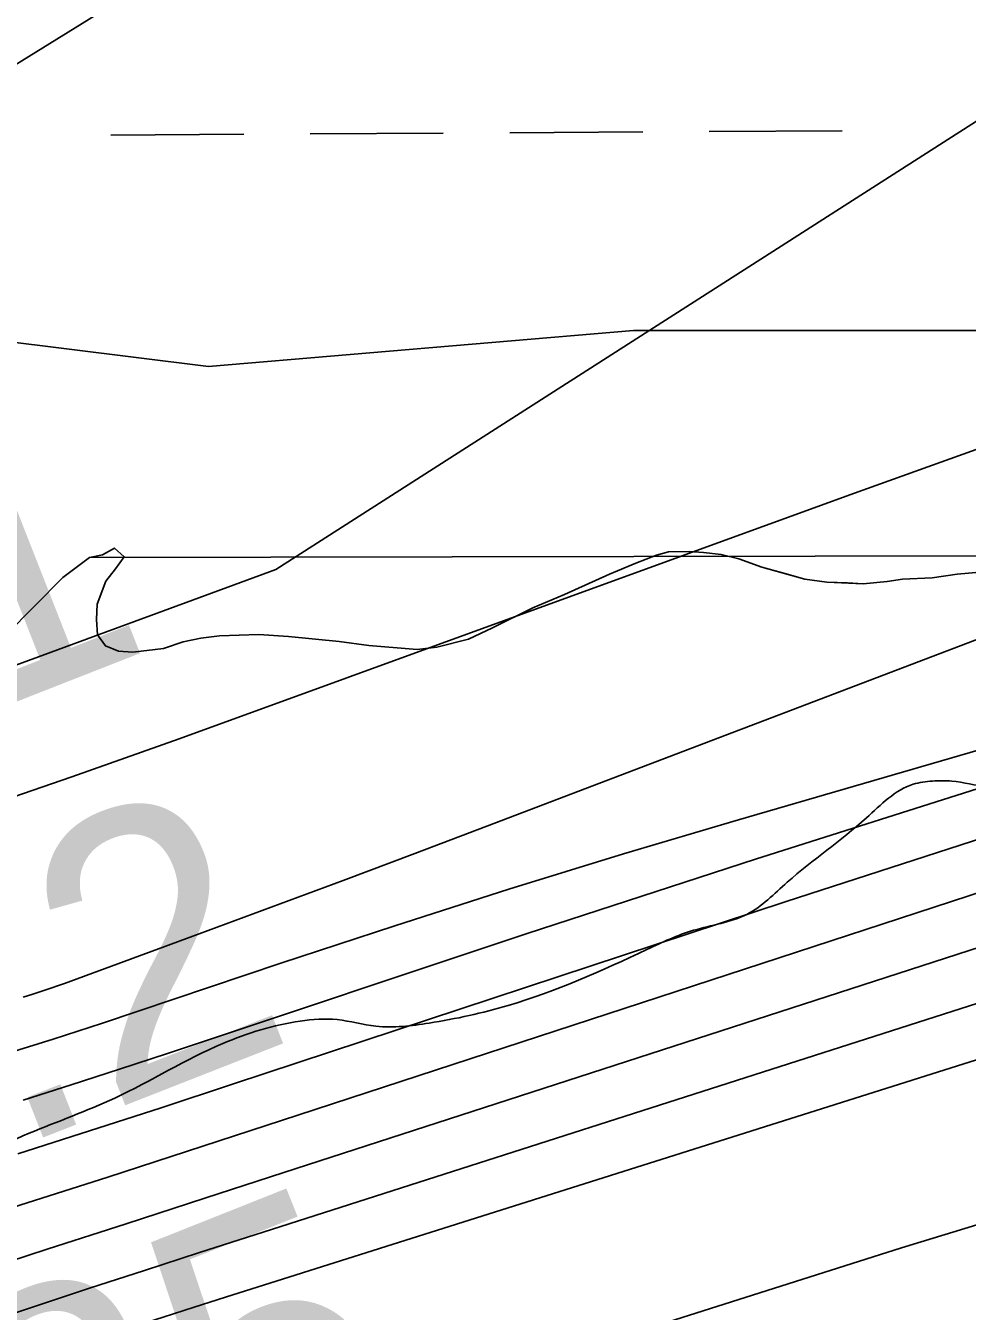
# Model space of a CAD drawing. Extents: x 3313442 to 3351311, y 721974 to 747360.
# Drawn here: x 3318081.5 to 3318308, y 736087.1 to 736396.6 of the extents above; entities that cross this region are included whole.
import ezdxf

# ---------------------------------------------------------------- set-up
doc = ezdxf.new("R2010")
doc.units = 0
for name, color, linetype in [('V-RIVR-EDGE', 7, 'Continuous'), ('V-RIVR-RANG', 7, 'Continuous'), ('V-SITE-VEGE', 7, 'Continuous'), ('V-TOPO-DPTH', 7, 'Continuous'), ('V-TOPO-MAJR', 7, 'Continuous'), ('V-TOPO-MINR', 7, 'Continuous'), ('V-TOPO-SHOR', 7, 'Continuous'), ('V-TOPO-WATR', 7, 'Continuous'), ('V-WETL-SWMP', 7, 'Continuous')]:
    doc.layers.add(name, color=color, linetype=linetype)

msp = doc.modelspace()

# ---------------------------------------------------------------- linework, layer by layer
at = {"layer": 'V-RIVR-EDGE'}
msp.add_spline([(3319812.28, 738017.4), (3319807.2, 738001.51), (3319806.03, 737996.47), (3319806.39, 737987.55), (3319807.12, 737967.38), (3319812.9, 737950.69), (3319819.44, 737932.45), (3319818.63, 737915.78), (3319818.17, 737887.86), (3319817.76, 737880.1), (3319818.51, 737870.4), (3319821.59, 737861.48), (3319829.32, 737849.05), (3319827.36, 737839.74), (3319821.52, 737831.62), (3319819.56, 737823.09), (3319818.75, 737808.35), (3319819.51, 737803.31), (3319825.32, 737800.19), (3319828.4, 737792.82), (3319831.47, 737779.63), (3319846.52, 737747.01), (3319849.94, 737720.25), (3319849.9, 737702.41), (3319849.87, 737692.32), (3319855.6, 737655.86), (3319858.96, 737604.66), (3319861.18, 737561.61), (3319864.18, 737520.49), (3319869.5, 737475.49), (3319882.52, 737406.04), (3319890.55, 737360.65), (3319895.9, 737329.23), (3319903.51, 737270.65), (3319909.25, 737238.84), (3319914.95, 737191.12), (3319916.45, 737172.89), (3319917.18, 737152.72), (3319920.24, 737137.2), (3319926.41, 737120.51), (3319930.61, 737095.68), (3319930.19, 737081.72), (3319929.37, 737063.5), (3319933.99, 737049.91), (3319937.01, 737018.11), (3319944.3, 736987.06), (3319953.54, 736956.41), (3319952.35, 736948.26), (3319949.21, 736932.76), (3319948.79, 736920.74), (3319953.79, 736903.28), (3319964.62, 736892), (3319964.61, 736886.19), (3319963.42, 736877.27), (3319963.4, 736869.51), (3319973.4, 736833.42), (3319980.68, 736800.44), (3319990.66, 736758.92), (3320002.26, 736744.54), (3320007.65, 736728.63), (3320006.06, 736710.02), (3320007.9, 736670.46), (3320007.34, 736602.98), (3320009.56, 736558.77), (3320006.44, 736549.86), (3320004.85, 736537.45), (3320003.65, 736521.94), (3320004, 736504.1), (3320003.97, 736492.47), (3320003.54, 736476.18), (3320001.19, 736467.27), (3319994.19, 736459.14), (3319982.55, 736457.23), (3319974.41, 736457.25), (3319967.82, 736458.82), (3319960.06, 736459.61), (3319943.39, 736458.88), (3319922.06, 736460.48), (3319902.28, 736458.21), (3319889.48, 736458.62), (3319865.83, 736459.85), (3319847.22, 736462.61), (3319815.44, 736468.5), (3319792.95, 736471.66), (3319770.84, 736470.16), (3319750.67, 736465.95), (3319735.14, 736459.78), (3319728.15, 736457.08), (3319724.65, 736452.83), (3319715.32, 736444.71), (3319709.49, 736440.07), (3319692.81, 736438.17), (3319676.53, 736438.6), (3319629.21, 736437.16), (3319596.64, 736437.63), (3319582.68, 736439.22), (3319565.62, 736441.2), (3319555.55, 736444.71), (3319543.54, 736448.62), (3319529.96, 736448.66), (3319509.02, 736447.54), (3319486.91, 736444.88), (3319458.97, 736439.52), (3319415.51, 736428.38), (3319393.79, 736426.11), (3319388.73, 736419.53), (3319383.68, 736416.05), (3319373.98, 736414.53), (3319356.14, 736414.18), (3319344.11, 736411.5), (3319330.15, 736411.14), (3319296.02, 736408.9), (3319275.07, 736407.02), (3319254.92, 736410.56), (3319242.51, 736410.2), (3319225.83, 736409.46), (3319208.38, 736409.89), (3319192.48, 736411.1), (3319174.64, 736409.98), (3319168.82, 736408.83), (3319165.33, 736408.06), (3319153.31, 736409.26), (3319102.14, 736418.69), (3319061.82, 736423.83), (3319047.86, 736424.25), (3319031.96, 736421.96), (3319006.35, 736416.6), (3318989.65, 736406.17), (3318976.07, 736403.49), (3318964.44, 736404.68), (3318946.6, 736407.05), (3318937.69, 736408.24), (3318925.66, 736404.39), (3318917.12, 736404.41), (3318906.67, 736410.64), (3318901.64, 736414.92), (3318894.66, 736417.26), (3318882.25, 736416.91), (3318872.17, 736416.16), (3318862.46, 736411.14), (3318848.48, 736401.09), (3318817, 736375.96), (3318783.6, 736354.71), (3318763.01, 736339.64), (3318745.54, 736333.09), (3318724.18, 736321.51), (3318685.36, 736305.71), (3318661.68, 736294.13), (3318658.19, 736293.75), (3318655.86, 736292.98), (3318641.52, 736296.12), (3318619.42, 736298.89), (3318593.43, 736296.24), (3318570.53, 736289.7), (3318543.34, 736272.32), (3318533.24, 736263.04), (3318526.22, 736248.32), (3318522.72, 736245.61), (3318511.48, 736245.25), (3318501.76, 736238.29), (3318481.2, 736234.08), (3318458.32, 736232.58), (3318430.76, 736221.79), (3318417.96, 736221.83), (3318404.38, 736220.7), (3318402.45, 736221.48), (3318398.96, 736222.65), (3318389.66, 736225), (3318385, 736222.68), (3318382.66, 736219.2), (3318373.75, 736220.77), (3318356.68, 736221.2), (3318349.71, 736222.38), (3318343.5, 736222.01), (3318326.43, 736218.17), (3318320.6, 736213.92), (3318304.32, 736214.74), (3318299.66, 736214.75), (3318295.01, 736213.99), (3318283.74, 736205.87), (3318264.7, 736190.4), (3318254.98, 736182.67), (3318242.18, 736178.83), (3318230.92, 736174.2), (3318197.54, 736160.71), (3318178.52, 736156.49), (3318165.72, 736155.75), (3318156.42, 736157.32), (3318147.5, 736156.96), (3318128.87, 736151.57), (3318102.86, 736138.45), (3318082.28, 736129.97), (3318059.37, 736116.45), (3318047.71, 736107.18), (3318038.4, 736106.42), (3318021.73, 736108.02), (3318002.34, 736108.06), (3317987.99, 736106.94), (3317981.79, 736109.28), (3317976.38, 736116.66), (3317974.84, 736122.09), (3317969.04, 736129.09), (3317957.03, 736131.44), (3317940.74, 736133.42), (3317927.55, 736131.13), (3317919, 736122.62), (3317908.89, 736110.62), (3317899.55, 736098.62), (3317885.94, 736085.47), (3317872.36, 736080.46), (3317861.86, 736071.18), (3317851.37, 736062.29), (3317846.33, 736060.75), (3317841.67, 736059.6), (3317834.68, 736056.12), (3317821.86, 736045.69), (3317812.16, 736044.16), (3317790.43, 736039.17), (3317758.24, 736038.09), (3317734.96, 736031.94), (3317704.3, 736022.71), (3317696.15, 736020.01), (3317689.17, 736022.75), (3317677.93, 736023.94), (3317669.78, 736021.63), (3317663.17, 736016.61), (3317633.68, 736009.31), (3317578.97, 735996.26), (3317568.11, 735993.28)], degree=3, dxfattribs=at)
at = {"layer": 'V-SITE-VEGE'}
for p, q in [((3318099.9, 736269.23), (3318102.78, 736270.84)), ((3318102.78, 736270.84), (3318105.18, 736268.75)), ((3318233.23, 736269.15), (3318236.13, 736269.96)), ((3318236.13, 736269.96), (3318241.14, 736270.01)), ((3318241.14, 736270.01), (3318244.58, 736269.78)), ((3318244.58, 736269.78), (3318248.81, 736269.29)), ((3318090.36, 736263.73), (3318096.79, 736268.6)), ((3318096.79, 736268.6), (3318099.9, 736269.23)), ((3318105.18, 736268.75), (3318103.09, 736265.83)), ((3318221.92, 736264.55), (3318228.23, 736267.25)), ((3318228.23, 736267.25), (3318233.23, 736269.15)), ((3318248.81, 736269.29), (3318253.04, 736268.27)), ((3318253.04, 736268.27), (3318258.6, 736266.21)), ((3318258.6, 736266.21), (3318268.93, 736263.4)), ((3318076.73, 736249.98), (3318090.36, 736263.73)), ((3318103.09, 736265.83), (3318100.74, 736262.91)), ((3318211.14, 736259.7), (3318221.92, 736264.55)), ((3318268.93, 736263.4), (3318274.21, 736262.66)), ((3318288.73, 736262.79), (3318292.43, 736263.36)), ((3318292.43, 736263.36), (3318299.55, 736263.69)), ((3318299.55, 736263.69), (3318305.62, 736264.53)), ((3318305.62, 736264.53), (3318311.95, 736265.12)), ((3318100.74, 736262.91), (3318098.68, 736257.34)), ((3318274.21, 736262.66), (3318282.93, 736262.21)), ((3318282.93, 736262.21), (3318288.73, 736262.79)), ((3318098.68, 736257.34), (3318098.45, 736253.64)), ((3318203.51, 736256.46), (3318211.14, 736259.7)), ((3318193.79, 736251.62), (3318203.51, 736256.46)), ((3318098.45, 736253.64), (3318098.75, 736249.95)), ((3318188, 736248.93), (3318193.79, 736251.62)), ((3318098.75, 736249.95), (3318100.62, 736247.33)), ((3318114.63, 736246.66), (3318119.36, 736248.29)), ((3318119.36, 736248.29), (3318123.58, 736249.12)), ((3318123.58, 736249.12), (3318128.06, 736249.69)), ((3318128.06, 736249.69), (3318137.56, 736250.04)), ((3318137.56, 736250.04), (3318144.7, 736249.59)), ((3318144.7, 736249.59), (3318156.85, 736248.37)), ((3318156.85, 736248.37), (3318163.99, 736247.38)), ((3318180.36, 736247.01), (3318188, 736248.93)), ((3318100.62, 736247.33), (3318103.81, 736246.04)), ((3318103.81, 736246.04), (3318107.24, 736245.8)), ((3318107.24, 736245.8), (3318114.63, 736246.66)), ((3318163.99, 736247.38), (3318175.62, 736246.44)), ((3318175.62, 736246.44), (3318180.36, 736247.01))]:
    msp.add_line(p, q, dxfattribs=at)
at = {"layer": 'V-TOPO-DPTH'}
for points in [[(3319543.51, 736485.79), (3318886.86, 736383.8), (3318865.2, 736380.01), (3318843.66, 736375.66), (3318822.3, 736370.49), (3318801.07, 736364.76), (3318253, 736205.43), (3318225.33, 736197.2), (3318197.73, 736188.74), (3318170.24, 736179.94), (3318142.82, 736170.92), (3318099.89, 736156.49), (3318093.98, 736154.54), (3318088.06, 736152.62), (3318082.13, 736150.75), (3318076.18, 736148.92)], [(3318079.53, 736125.05), (3318096.79, 736130.55), (3318114.02, 736136.13), (3318131.24, 736141.77), (3318264.48, 736185.79), (3318348.46, 736212.97), (3318432.65, 736239.48), (3318517.15, 736264.98), (3318601.85, 736289.81), (3318822.62, 736353.09), (3318835.51, 736356.51), (3318848.48, 736359.58), (3318861.56, 736362.14), (3318874.71, 736364.35), (3319060.94, 736391.87), (3319167.43, 736405.57)], [(3318079.53, 736125.05), (3318096.79, 736130.55), (3318114.02, 736136.13), (3318131.24, 736141.77), (3318264.48, 736185.79), (3318348.46, 736212.97), (3318432.65, 736239.48), (3318517.15, 736264.98), (3318601.85, 736289.81), (3318822.62, 736353.09), (3318835.51, 736356.51), (3318848.48, 736359.58), (3318861.56, 736362.14), (3318874.71, 736364.35), (3319060.94, 736391.87), (3319167.43, 736405.57)], [(3319110.51, 736369.99), (3319078.2, 736368.78), (3319040.51, 736366.74), (3319002.9, 736363.88), (3318965.39, 736359.8), (3318927.97, 736354.89), (3318862.52, 736345.22), (3318857.89, 736344.45), (3318853.29, 736343.55), (3318848.73, 736342.48), (3318844.2, 736341.3), (3318774.61, 736321.67), (3318735.37, 736310.36), (3318696.22, 736298.75), (3318657.21, 736286.68), (3318618.28, 736274.32), (3318143.56, 736120.5), (3318124.58, 736114.35), (3318105.61, 736108.2), (3318086.64, 736102.04), (3318067.66, 736095.89)], [(3319110.51, 736369.99), (3319078.2, 736368.78), (3319040.51, 736366.74), (3319002.9, 736363.88), (3318965.39, 736359.8), (3318927.97, 736354.89), (3318862.52, 736345.22), (3318857.89, 736344.45), (3318853.29, 736343.55), (3318848.73, 736342.48), (3318844.2, 736341.3), (3318774.61, 736321.67), (3318735.37, 736310.36), (3318696.22, 736298.75), (3318657.21, 736286.68), (3318618.28, 736274.32), (3318143.56, 736120.5), (3318124.58, 736114.35), (3318105.61, 736108.2), (3318086.64, 736102.04), (3318067.66, 736095.89)], [(3318032.63, 736058.39), (3318099.51, 736080.77), (3318107, 736083.25), (3318114.49, 736085.71), (3318122, 736088.13), (3318129.51, 736090.52), (3318331.84, 736154.45), (3318420.23, 736181.29), (3318508.98, 736206.78), (3318598.29, 736230.25), (3318687.97, 736252.38), (3318811.39, 736281.36), (3318839.73, 736287.39), (3318868.21, 736292.6), (3319834.25, 736350.15), (3319838.87, 736350.24), (3319843.49, 736350.32), (3319848.11, 736350.35), (3319852.73, 736350.36), (3319989.23, 736350.04), (3320062.09, 736349.26), (3320134.92, 736347.69)], [(3320134.92, 736347.69), (3320062.09, 736349.26), (3319989.23, 736350.04), (3319852.73, 736350.36), (3319848.11, 736350.35), (3319843.49, 736350.32), (3319838.87, 736350.24), (3319834.25, 736350.15), (3318868.21, 736292.6), (3318839.73, 736287.39), (3318811.39, 736281.36), (3318687.97, 736252.38), (3318598.29, 736230.25), (3318508.98, 736206.78), (3318420.23, 736181.29), (3318331.84, 736154.45), (3318129.51, 736090.52), (3318122, 736088.13), (3318114.49, 736085.71), (3318107, 736083.25), (3318099.51, 736080.77), (3318032.63, 736058.39)], [(3318056.76, 736023.69), (3318092.87, 736036.36), (3318129.04, 736048.86), (3318165.29, 736061.11), (3318201.6, 736073.19), (3318237.68, 736085.05), (3318292.23, 736102.41), (3318346.97, 736119.1), (3318402.02, 736134.77), (3318457.26, 736149.76), (3318857.25, 736254.32), (3318867.79, 736256.85), (3318878.38, 736259.1), (3318889.06, 736260.93), (3318899.78, 736262.48), (3319620.91, 736293.8), (3319672.83, 736293.55), (3319724.76, 736293.35), (3319797.05, 736293.11), (3319822.83, 736292.95), (3319848.61, 736292.68), (3319874.39, 736292.26), (3319900.17, 736291.73), (3320762.28, 736271.5)], [(3318056.76, 736023.69), (3318092.87, 736036.36), (3318129.04, 736048.86), (3318165.29, 736061.11), (3318201.6, 736073.19), (3318237.68, 736085.05), (3318292.23, 736102.41), (3318346.97, 736119.1), (3318402.02, 736134.77), (3318457.26, 736149.76), (3318857.25, 736254.32), (3318867.79, 736256.85), (3318878.38, 736259.1), (3318889.06, 736260.93), (3318899.78, 736262.48), (3319620.91, 736293.8), (3319672.83, 736293.55), (3319724.76, 736293.35), (3319797.05, 736293.11), (3319822.83, 736292.95), (3319848.61, 736292.68), (3319874.39, 736292.26), (3319900.17, 736291.73), (3320762.28, 736271.5)]]:
    msp.add_lwpolyline(points, dxfattribs=at)
at = {"layer": 'V-TOPO-MAJR'}
msp.add_lwpolyline([(3319655.4, 736630.24), (3318773.62, 736638.53), (3318766.02, 736636.72), (3318758.53, 736634.5), (3318751.12, 736632), (3318674.43, 736603.85), (3318664.05, 736599.45), (3318654.02, 736594.43), (3318644.53, 736588.46), (3318635.38, 736581.86), (3318141.65, 736265.67), (3318079.11, 736242.63)], dxfattribs=at)
at = {"layer": 'V-TOPO-MINR'}
for points in [[(3318991.05, 736898.97), (3318943.76, 736872.64), (3318928.96, 736864.71), (3318914, 736857.11), (3318898.81, 736850.01), (3318883.45, 736843.24), (3318867.96, 736836.74), (3318852.46, 736830.27), (3318836.94, 736823.85), (3318821.4, 736817.46), (3318781.46, 736801.11), (3318752.85, 736789.2), (3318724.35, 736777.06), (3318695.99, 736764.57), (3318667.74, 736751.85), (3318022.79, 736352.4), (3318018.17, 736348.15), (3318015.33, 736345.88), (3318012.33, 736343.9), (3318009.08, 736342.34), (3318005.67, 736341.08), (3317946.78, 736323.76), (3317943.18, 736323.09)], [(3320153.76, 736615.88), (3319879.51, 736588.78), (3319851.12, 736586.07), (3319822.71, 736583.5), (3319794.28, 736581.11), (3319765.84, 736578.86), (3319609.23, 736567), (3319502.59, 736557.8), (3319396.12, 736547.14), (3319289.9, 736534.27), (3319183.84, 736519.93), (3318853.61, 736471.78), (3318835.29, 736468.63), (3318817.11, 736464.84), (3318799.16, 736460.13), (3318781.35, 736454.79), (3318637.08, 736407.42), (3318547.4, 736377.49), (3318457.91, 736346.99), (3318368.72, 736315.63), (3318279.73, 736283.7), (3318118.34, 736224.92), (3318092.54, 736215.76), (3318066.65, 736206.88)], [(3319543.51, 736485.79), (3318886.86, 736383.8), (3318865.2, 736380.01), (3318843.66, 736375.66), (3318822.3, 736370.49), (3318801.07, 736364.76), (3318253, 736205.43), (3318225.33, 736197.2), (3318197.73, 736188.74), (3318170.24, 736179.94), (3318142.82, 736170.92), (3318099.89, 736156.49), (3318093.98, 736154.54), (3318088.06, 736152.62), (3318082.13, 736150.75), (3318076.18, 736148.92)], [(3319239.65, 736428.09), (3318880.79, 736374.02), (3318863.38, 736371.04), (3318846.07, 736367.61), (3318828.91, 736363.5), (3318811.84, 736358.94), (3318422.88, 736246.63), (3318367.45, 736230.26), (3318312.16, 736213.45), (3318257.08, 736195.96), (3318202.14, 736178.02), (3318115.55, 736149.16), (3318103.99, 736145.36), (3318092.42, 736141.6), (3318080.82, 736137.94)], [(3319138.51, 736390.37), (3319066.41, 736382.72), (3318994.45, 736373.38), (3318868.61, 736354.79), (3318859.73, 736353.29), (3318850.89, 736351.57), (3318842.12, 736349.51), (3318833.4, 736347.21), (3318705.22, 736310.76), (3318632.58, 736289.63), (3318560.12, 736267.95), (3318487.91, 736245.41), (3318415.88, 736222.31), (3318146.95, 736134.31), (3318124.07, 736126.85), (3318101.18, 736119.43), (3318078.27, 736112.07)], [(3318686.03, 736392.02), (3318192.39, 736203.9), (3318175.11, 736197.35), (3318157.81, 736190.84), (3318140.48, 736184.38), (3318123.15, 736177.96), (3318090.79, 736166.05), (3318089.62, 736165.63), (3318087.27, 736164.79), (3318083.2, 736163.43), (3318080.84, 736162.73)], [(3319110.51, 736369.99), (3319078.2, 736368.78), (3319040.51, 736366.74), (3319002.9, 736363.88), (3318965.39, 736359.8), (3318927.97, 736354.89), (3318862.52, 736345.22), (3318857.89, 736344.45), (3318853.29, 736343.55), (3318848.73, 736342.48), (3318844.2, 736341.3), (3318774.61, 736321.67), (3318735.37, 736310.36), (3318696.22, 736298.75), (3318657.21, 736286.68), (3318618.28, 736274.32), (3318143.56, 736120.5), (3318124.58, 736114.35), (3318105.61, 736108.2), (3318086.64, 736102.04), (3318067.66, 736095.89)], [(3320134.92, 736347.69), (3320062.09, 736349.26), (3319989.23, 736350.04), (3319852.73, 736350.36), (3319848.11, 736350.35), (3319843.49, 736350.32), (3319838.87, 736350.24), (3319834.25, 736350.15), (3318868.21, 736292.6), (3318839.73, 736287.39), (3318811.39, 736281.36), (3318687.97, 736252.38), (3318598.29, 736230.25), (3318508.98, 736206.78), (3318420.23, 736181.29), (3318331.84, 736154.45), (3318129.51, 736090.52), (3318122, 736088.13), (3318114.49, 736085.71), (3318107, 736083.25), (3318099.51, 736080.77), (3318032.63, 736058.39)], [(3318836.74, 736329.99), (3318136.57, 736105.53), (3318123.3, 736101.26), (3318110.05, 736096.96), (3318096.8, 736092.64), (3318083.56, 736088.29), (3317958.33, 736046.96)], [(3320762.28, 736271.5), (3319900.17, 736291.73), (3319874.39, 736292.26), (3319848.61, 736292.68), (3319822.83, 736292.95), (3319797.05, 736293.11), (3319724.76, 736293.35), (3319672.83, 736293.55), (3319620.91, 736293.8), (3318899.78, 736262.48), (3318889.06, 736260.93), (3318878.38, 736259.1), (3318867.79, 736256.85), (3318857.25, 736254.32), (3318457.26, 736149.76), (3318402.02, 736134.77), (3318346.97, 736119.1), (3318292.23, 736102.41), (3318237.68, 736085.05), (3318201.6, 736073.19), (3318165.29, 736061.11), (3318129.04, 736048.86), (3318092.87, 736036.36), (3318056.76, 736023.69)]]:
    msp.add_lwpolyline(points, dxfattribs=at)
at = {"layer": 'V-TOPO-SHOR'}
for points in [[(3321798.88, 736274.61), (3318096.79, 736268.6), (3318099.89, 736269.23), (3318102.78, 736270.84), (3318105.18, 736268.75), (3318103.09, 736265.83), (3318100.74, 736262.91), (3318098.68, 736257.34), (3318098.45, 736253.64), (3318098.75, 736249.95), (3318100.62, 736247.33), (3318103.81, 736246.04), (3318107.24, 736245.8), (3318114.62, 736246.66), (3318119.36, 736248.29), (3318123.58, 736249.12), (3318128.06, 736249.69), (3318137.56, 736250.04), (3318144.7, 736249.58), (3318156.85, 736248.37), (3318163.99, 736247.38), (3318175.62, 736246.44), (3318180.36, 736247.01), (3318188, 736248.93), (3318193.79, 736251.62), (3318203.51, 736256.46), (3318211.14, 736259.7), (3318221.92, 736264.55), (3318228.23, 736267.25), (3318233.23, 736269.15), (3318236.13, 736269.96), (3318241.14, 736270.01), (3318244.58, 736269.78), (3318248.81, 736269.29), (3318253.04, 736268.27), (3318258.6, 736266.21), (3318264.43, 736264.68), (3318268.93, 736263.4), (3318274.21, 736262.66), (3318279.23, 736262.44), (3318282.93, 736262.21), (3318288.73, 736262.79), (3318292.43, 736263.36), (3318299.55, 736263.69), (3318305.62, 736264.53), (3318311.95, 736265.12)], [(3318114.62, 736246.66), (3318107.24, 736245.8), (3318103.81, 736246.04), (3318100.62, 736247.33), (3318098.75, 736249.95), (3318098.45, 736253.64), (3318098.68, 736257.34), (3318100.74, 736262.91), (3318103.09, 736265.83), (3318105.18, 736268.75), (3318102.78, 736270.84), (3318099.89, 736269.23), (3318096.79, 736268.6)], [(3318311.95, 736265.12), (3318305.62, 736264.53), (3318299.55, 736263.69), (3318292.43, 736263.36), (3318288.73, 736262.79), (3318282.93, 736262.21), (3318279.23, 736262.44), (3318274.21, 736262.66), (3318268.93, 736263.4), (3318264.43, 736264.68), (3318258.6, 736266.21), (3318253.04, 736268.27), (3318248.81, 736269.29), (3318244.58, 736269.78), (3318241.14, 736270.01), (3318236.13, 736269.96), (3318233.23, 736269.15), (3318228.23, 736267.25), (3318221.92, 736264.55), (3318211.14, 736259.7), (3318203.51, 736256.46), (3318193.79, 736251.62), (3318188, 736248.93), (3318180.36, 736247.01), (3318175.62, 736246.44), (3318163.99, 736247.38), (3318156.85, 736248.37), (3318144.7, 736249.58), (3318137.56, 736250.04), (3318128.06, 736249.69), (3318123.58, 736249.12), (3318119.36, 736248.29), (3318114.62, 736246.66)]]:
    msp.add_lwpolyline(points, dxfattribs=at)
at = {"layer": 'V-TOPO-WATR'}
msp.add_lwpolyline([(3319167.43, 736405.57), (3319060.94, 736391.87), (3318874.71, 736364.35), (3318861.56, 736362.14), (3318848.48, 736359.58), (3318835.51, 736356.51), (3318822.62, 736353.09), (3318601.85, 736289.81), (3318517.15, 736264.98), (3318432.65, 736239.48), (3318348.46, 736212.97), (3318264.48, 736185.79), (3318131.24, 736141.77), (3318114.02, 736136.13), (3318096.79, 736130.55), (3318079.53, 736125.05)], dxfattribs=at)
at = {"layer": 'V-WETL-SWMP'}
for p, q in [((3318101.91, 736370.28), (3318133.91, 736370.47)), ((3318149.91, 736370.56), (3318181.91, 736370.74)), ((3318197.91, 736370.84), (3318229.91, 736371.02)), ((3318245.91, 736371.11), (3318277.91, 736371.3)), ((3318125.4, 736314.55), (3318227.71, 736323.26)), ((3318227.71, 736323.26), (3318310.43, 736323.26)), ((3318073.16, 736321.08), (3318125.4, 736314.55))]:
    msp.add_line(p, q, dxfattribs=at)

# ---------------------------------------------------------------- texts
at = {"layer": 'V-RIVR-RANG'}
for s, rotation, p in [('31.1', 21.4283, (3317950.71, 736183.42)), ('17.2', 21.4283, (3317985.26, 736089.55)), ('-25', 21.7083, (3318055.47, 736009.25))]:
    msp.add_text(s, height=67, rotation=rotation, dxfattribs=at).set_placement(p)

doc.saveas('drawing.dxf')
